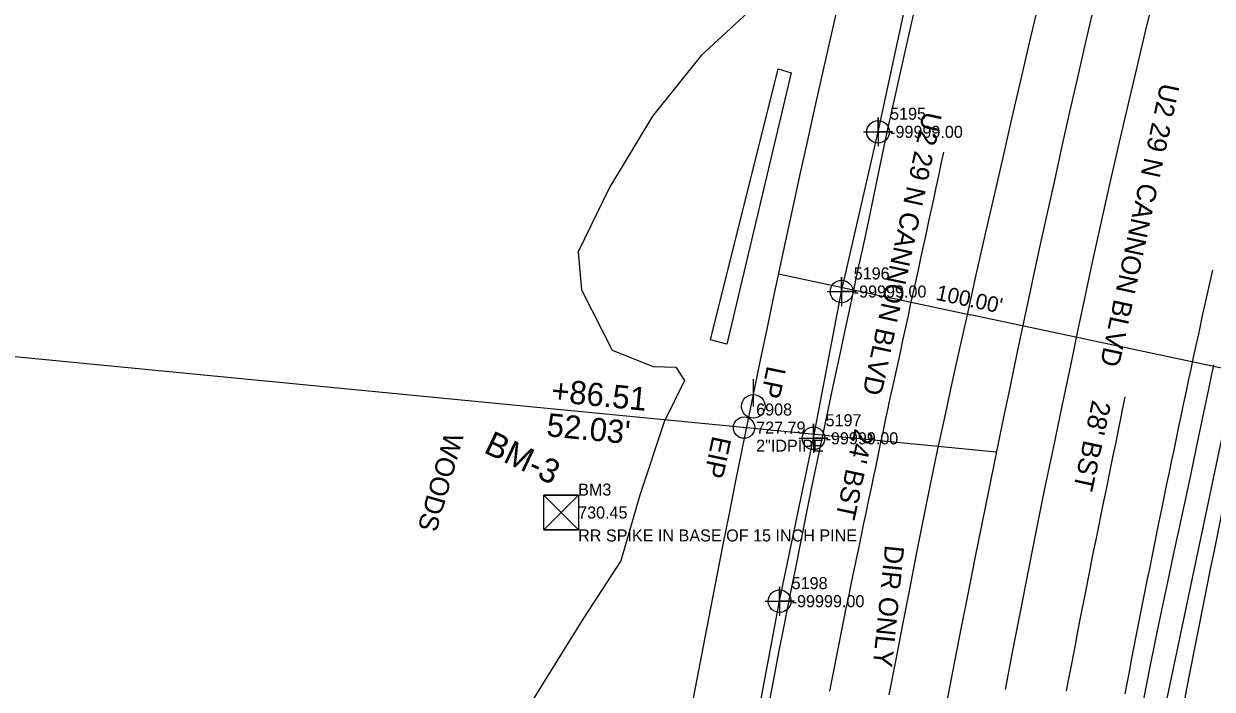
# Model space of a CAD drawing. Extents: x 1516784 to 1522736, y 634838 to 639369.
# Drawn here: x 1520333.6 to 1520579.8, y 638601 to 638738.8 of the extents above; entities that cross this region are included whole.
import ezdxf

# ---------------------------------------------------------------- set-up
doc = ezdxf.new("R2010")
doc.units = 0
for name, color, linetype in [('COGO Default Point Elevation', 7, 'Continuous'), ('COGO Default Point Number', 7, 'Continuous'), ('CTL Bench Mark CELL', 7, 'Continuous'), ('CTL Bench Mark Cogo Comment', 7, 'Continuous'), ('CTL Bench Mark Cogo Elevation', 7, 'Continuous'), ('CTL Bench Mark Cogo Number', 7, 'Continuous'), ('Default', 7, 'Continuous'), ('Exist Environmental Wetland Boundary Text', 7, 'Continuous'), ('Exist Property Iron Pin CELL', 7, 'Continuous'), ('Exist Property Iron Pin Cogo Comment', 7, 'Continuous'), ('Exist Property Iron Pin Cogo Elevation', 7, 'Continuous'), ('Exist Property Iron Pin Cogo Number', 7, 'Continuous'), ('Exist Property Iron Pin Text', 7, 'Continuous'), ('Exist Property Line', 7, 'Continuous'), ('Exist Property Tie Line', 7, 'Continuous'), ('Exist Property Tie Line Text', 7, 'Continuous'), ('Exist Right of Way Line', 7, 'Continuous'), ('Exist Right of Way Width CELL', 7, 'Continuous'), ('Exist Roads EOP Text', 7, 'Continuous'), ('Exist Utilities Gas UG Line SUE LOS B', 7, 'Continuous'), ('Exist Utilities Gas UG Line SUE LOS B Cogo Elevation', 7, 'Continuous'), ('Exist Utilities Gas UG Line SUE LOS B Cogo Number', 7, 'Continuous'), ('Exist Utilities Gas UG Line SUE LOS B Cogo Point CELL', 7, 'Continuous'), ('Exist Utilities Other Pole Text', 7, 'Continuous'), ('Exist Utilities Power Pole CELL', 7, 'Continuous'), ('Exist Utilities Sanitary Sewer UG Line', 7, 'Continuous'), ('Exist Utilities Sanitary Sewer UG Line Invert Elevation', 7, 'Continuous'), ('Exist Vegetation Hedge Row', 7, 'Continuous'), ('Exist Vegetation Woods Line', 7, 'Continuous'), ('Exist Vegetation Woods Line Text', 7, 'Continuous')]:
    doc.layers.add(name, color=color, linetype=linetype)

msp = doc.modelspace()

# ---------------------------------------------------------------- linework, layer by layer
at = {"layer": 'COGO Default Point Elevation'}
for points in [[(1520524.1, 638712.21), (1520523.58, 638709.76), (1520523.05, 638707.32), (1520522.53, 638704.88), (1520522.02, 638702.47), (1520521.48, 638700.03), (1520520.95, 638697.59), (1520520.42, 638695.15), (1520519.89, 638692.7), (1520519.36, 638690.26), (1520518.83, 638687.82), (1520518.3, 638685.38), (1520517.76, 638682.94), (1520517.23, 638680.49), (1520516.7, 638678.05), (1520516.17, 638675.61), (1520515.64, 638673.17), (1520515.11, 638670.73), (1520514.89, 638669.75), (1520514.35, 638667.31), (1520513.82, 638664.87), (1520513.28, 638662.43), (1520512.74, 638659.99), (1520512.62, 638659.47), (1520512.11, 638657.02), (1520511.6, 638654.57), (1520511.09, 638652.13), (1520510.58, 638649.68), (1520510.06, 638647.24), (1520509.55, 638644.79), (1520509.04, 638642.34), (1520508.53, 638639.9), (1520508.02, 638637.45), (1520507.5, 638635), (1520506.99, 638632.56), (1520506.48, 638630.11), (1520505.97, 638627.67), (1520505.87, 638627.21), (1520505.36, 638624.77), (1520504.86, 638622.32), (1520504.35, 638619.87), (1520503.84, 638617.43), (1520503.4, 638615.31), (1520502.91, 638612.86), (1520502.42, 638610.4), (1520501.94, 638607.95), (1520501.45, 638605.5), (1520500.96, 638603.05), (1520500.47, 638600.6)], [(1520561.71, 638600.04), (1520562.19, 638602.49), (1520562.67, 638604.95), (1520563.15, 638607.4), (1520563.63, 638609.85), (1520564.11, 638612.3), (1520564.59, 638614.76), (1520565.07, 638617.21), (1520565.34, 638618.58), (1520565.83, 638621.03), (1520566.32, 638623.48), (1520566.82, 638625.93), (1520567.31, 638628.38), (1520567.8, 638630.83), (1520568.3, 638633.28), (1520568.79, 638635.73), (1520569.3, 638638.25), (1520569.81, 638640.7), (1520570.32, 638643.14), (1520570.83, 638645.59), (1520571.34, 638648.04), (1520571.85, 638650.49), (1520572.36, 638652.93), (1520572.87, 638655.38), (1520573.31, 638657.5), (1520573.83, 638659.94), (1520574.35, 638662.39), (1520574.88, 638664.83), (1520575.4, 638667.28), (1520575.92, 638669.72), (1520576.44, 638672.16), (1520576.97, 638674.61), (1520577.17, 638675.56), (1520577.71, 638678), (1520578.25, 638680.44), (1520578.79, 638682.89), (1520579.33, 638685.33), (1520579.87, 638687.77)], [(1520549.61, 638600.67), (1520550.08, 638603.13), (1520550.55, 638605.58), (1520551.02, 638608.04), (1520551.49, 638610.49), (1520551.96, 638612.95), (1520552.43, 638615.4), (1520552.89, 638617.85), (1520553.14, 638619.15), (1520553.63, 638621.6), (1520554.12, 638624.05), (1520554.61, 638626.5), (1520554.77, 638627.35), (1520555.27, 638629.79), (1520555.77, 638632.24), (1520556.27, 638634.69), (1520556.77, 638637.14), (1520557.27, 638639.59), (1520557.77, 638642.04), (1520558.27, 638644.49), (1520558.77, 638646.94), (1520559.27, 638649.39), (1520559.77, 638651.83), (1520560.27, 638654.28), (1520560.77, 638656.73), (1520561.27, 638659.18), (1520561.75, 638661.53)]]:
    msp.add_lwpolyline(points, dxfattribs=at)
at = {"layer": 'COGO Default Point Number'}
for points in [[(1520536.94, 638600.91), (1520538.57, 638609.36), (1520540.17, 638617.67), (1520541.76, 638625.85), (1520543.37, 638633.93), (1520545.06, 638642.2), (1520546.87, 638650.93), (1520548.69, 638659.6), (1520550.38, 638667.65), (1520551.96, 638675.16), (1520553.43, 638682.22), (1520554.96, 638689.45), (1520556.74, 638697.5), (1520558.63, 638705.85), (1520560.5, 638714), (1520562.34, 638721.91), (1520564.13, 638729.52), (1520565.9, 638736.93), (1520567.67, 638744.22)], [(1520487.72, 638596.57), (1520488.87, 638602.62), (1520490.01, 638608.56), (1520491.15, 638614.39), (1520492.29, 638620.11), (1520493.42, 638625.76), (1520494.54, 638631.38), (1520495.67, 638636.95), (1520496.79, 638642.48), (1520497.93, 638648.01), (1520499.08, 638653.56), (1520500.26, 638659.13), (1520501.46, 638664.72), (1520502.67, 638670.34), (1520503.88, 638675.98), (1520505.1, 638681.64), (1520506.32, 638687.33), (1520507.51, 638692.86), (1520508.61, 638698.05), (1520510.58, 638707.44), (1520512.47, 638716.34), (1520514.51, 638725.58), (1520516.59, 638734.83), (1520518.6, 638743.77)], [(1520543.65, 638742.39), (1520541.86, 638734.86), (1520540.05, 638727.06), (1520538.22, 638719.13), (1520536.38, 638711.09), (1520534.54, 638703.05), (1520532.69, 638695), (1520530.83, 638686.79), (1520528.98, 638678.51), (1520527.29, 638670.93), (1520525.77, 638664.06), (1520524.29, 638657.25), (1520522.82, 638650.4), (1520521.35, 638643.39), (1520519.89, 638636.22), (1520518.45, 638628.98), (1520517.05, 638621.69), (1520515.64, 638614.42), (1520514.23, 638607.16), (1520512.78, 638599.81)], [(1520580.03, 638668.17), (1520578.97, 638663.1), (1520577.89, 638657.91), (1520576.8, 638652.71), (1520574.9, 638643.63), (1520572.85, 638634.12), (1520571.7, 638628.82), (1520570.48, 638623.17), (1520569.25, 638617.37), (1520568.02, 638611.42), (1520566.78, 638605.26), (1520565.54, 638598.93)]]:
    msp.add_lwpolyline(points, dxfattribs=at)
at = {"layer": 'CTL Bench Mark CELL'}
msp.add_line((1520444.93, 638637.58), (1520444.93, 638637.58), dxfattribs=at)
msp.add_lwpolyline([(1520441.33, 638641.16), (1520448.52, 638641.16), (1520448.52, 638633.97), (1520441.33, 638633.97)], close=True, dxfattribs=at)
for points in [[(1520448.52, 638641.16), (1520441.33, 638633.97), (1520444.93, 638637.57), (1520448.52, 638633.97), (1520441.33, 638641.16)], [(1520444.93, 638637.57), (1520448.52, 638641.16), (1520441.33, 638641.16), (1520444.93, 638637.57)], [(1520444.93, 638637.57), (1520441.33, 638633.97), (1520448.52, 638633.97), (1520444.93, 638637.57)]]:
    msp.add_lwpolyline(points, dxfattribs=at)
at = {"layer": 'Exist Environmental Wetland Boundary Text'}
msp.add_arc((1524257.18, 637884.74), 3800, 164.44356, 171.45942, dxfattribs=at)
at = {"layer": 'Exist Property Iron Pin CELL'}
for radius in [2.2, 0.0707]:
    msp.add_circle((1520482.8, 638655.16), radius, dxfattribs=at)
at = {"layer": 'Exist Property Line'}
msp.add_line((1520483.27, 638655.11), (1519625.79, 638738.39), dxfattribs=at)
at = {"layer": 'Exist Property Tie Line'}
msp.add_line((1520535.05, 638650.08), (1520483.27, 638655.11), dxfattribs=at)
at = {"layer": 'Exist Right of Way Line'}
for radius, start, end in [(3851.74, 164.44356, 170.68088), (3751.74, 166.39166, 170.56172)]:
    msp.add_arc((1524257.18, 637884.74), radius, start, end, dxfattribs=at)
at = {"layer": 'Exist Right of Way Width CELL'}
for p in [(1520489.92, 638687.01), (1520587.73, 638666.18)]:
    msp.add_line(p, (1520529.67, 638678.54), dxfattribs=at)
at = {"layer": 'Exist Utilities Gas UG Line SUE LOS B'}
msp.add_lwpolyline([(1520484.57, 638589.44), (1520490.16, 638619.21), (1520497.18, 638652.94), (1520503.01, 638683.34), (1520510.55, 638716.41), (1520516.51, 638743.96), (1520523.17, 638773.3), (1520527.1, 638790.52), (1520535.48, 638821.31), (1520542.61, 638847.6), (1520550.55, 638878.76), (1520560.78, 638917.09), (1520567.88, 638944.36), (1520577.41, 638978.99), (1520586.42, 639012.89), (1520593.91, 639038.74), (1520600.37, 639061.56), (1520608.91, 639091.37), (1520618.01, 639123.14)], dxfattribs=at)
at = {"layer": 'Exist Utilities Gas UG Line SUE LOS B Cogo Point CELL'}
for points in [[(1520507.55, 638716.41), (1520513.55, 638716.41), (1520510.55, 638716.41), (1520510.55, 638719.41), (1520510.55, 638713.41)], [(1520500.01, 638683.34), (1520506.01, 638683.34), (1520503.01, 638683.34), (1520503.01, 638686.34), (1520503.01, 638680.34)], [(1520494.18, 638652.94), (1520500.18, 638652.94), (1520497.18, 638652.94), (1520497.18, 638655.94), (1520497.18, 638649.94)], [(1520487.16, 638619.21), (1520493.16, 638619.21), (1520490.16, 638619.21), (1520490.16, 638622.21), (1520490.16, 638616.21)]]:
    msp.add_lwpolyline(points, dxfattribs=at)
for centre in [(1520510.55, 638716.41), (1520503.01, 638683.34), (1520497.18, 638652.94), (1520490.16, 638619.21)]:
    msp.add_circle(centre, 2.34, dxfattribs=at)
at = {"layer": 'Exist Utilities Power Pole CELL'}
for q in [(1520484.72, 638665.19), (1520484.72, 638659.56)]:
    msp.add_line((1520484.72, 638659.56), q, dxfattribs=at)
msp.add_circle((1520484.72, 638659.56), 2.45, dxfattribs=at)
at = {"layer": 'Exist Utilities Sanitary Sewer UG Line'}
msp.add_line((1520609.95, 638787.64), (1520559.22, 638545.87), dxfattribs=at)
at = {"layer": 'Exist Vegetation Hedge Row'}
msp.add_lwpolyline([(1520492.55, 638728.6), (1520479.23, 638672.43), (1520475.87, 638673.32), (1520489.86, 638729.46), (1520492.55, 638728.6)], dxfattribs=at)
at = {"layer": 'Exist Vegetation Woods Line'}
for points in [[(1520408.25, 638799.55), (1520423.18, 638799.14), (1520435.06, 638796.1), (1520454.4, 638791.49), (1520472.27, 638790.07), (1520481.6, 638781.65), (1520486.91, 638774.26), (1520490.25, 638766.8), (1520489.8, 638760.35), (1520492.5, 638753.27), (1520492.69, 638750.56), (1520483.5, 638741.02), (1520473.9, 638732.2), (1520463.82, 638719.62), (1520454.95, 638704.9), (1520448.42, 638691.59), (1520449.15, 638683.69), (1520455.48, 638671.17), (1520463.95, 638667.78), (1520468.69, 638667.71)], [(1520468.69, 638667.71), (1520470.49, 638664.94), (1520466.27, 638656.36), (1520461.21, 638641.17), (1520457.27, 638627.59), (1520449.55, 638615.72), (1520441.92, 638603.46), (1520435.44, 638593)]]:
    msp.add_lwpolyline(points, dxfattribs=at)

# ---------------------------------------------------------------- texts
at = {"layer": 'CTL Bench Mark Cogo Comment'}
msp.add_text('RR SPIKE IN BASE OF 15 INCH PINE', height=2.5, dxfattribs=at).set_placement((1520448.43, 638631.58))
at = {"layer": 'CTL Bench Mark Cogo Elevation'}
msp.add_text('730.45', height=2.5, dxfattribs=at).set_placement((1520448.43, 638636.33))
at = {"layer": 'CTL Bench Mark Cogo Number'}
msp.add_text('BM3', height=2.5, dxfattribs=at).set_placement((1520448.43, 638641.08))
at = {"layer": 'Default'}
msp.add_text('BM-3', height=5, rotation=334.5784, dxfattribs=at).set_placement((1520428.66, 638650.1))
at = {"layer": 'Exist Property Iron Pin Cogo Comment'}
msp.add_text('2"IDPIPE', height=2.5, dxfattribs=at).set_placement((1520485.3, 638650.16))
at = {"layer": 'Exist Property Iron Pin Cogo Elevation'}
msp.add_text('727.79', height=2.5, dxfattribs=at).set_placement((1520485.3, 638653.91))
at = {"layer": 'Exist Property Iron Pin Cogo Number'}
msp.add_text('6908', height=2.5, dxfattribs=at).set_placement((1520485.3, 638657.66))
at = {"layer": 'Exist Property Iron Pin Text'}
msp.add_text('EIP', height=4, rotation=257.8914, dxfattribs=at).set_placement((1520476.27, 638653.61))
at = {"layer": 'Exist Property Tie Line Text'}
for s, p in [('+86.51', (1520442.71, 638660.54)), ("52.03'", (1520441.75, 638653.4))]:
    msp.add_text(s, height=4.8, rotation=354.453, dxfattribs=at).set_placement(p)
at = {"layer": 'Exist Right of Way Width CELL'}
msp.add_text("100.00'", height=3.2, rotation=347.978, dxfattribs=at).set_placement((1520522.35, 638681.66))
at = {"layer": 'Exist Roads EOP Text'}
for s, rotation, p in [("U2 29 N CANNON BLVD     28' BST", 257.8441, (1520569.09, 638726.68)), ("U2 29 N CANNON BLVD     24' BST", 257.8306, (1520519.89, 638720.77))]:
    msp.add_text(s, height=4, rotation=rotation, dxfattribs=at).set_placement(p)
at = {"layer": 'Exist Utilities Gas UG Line SUE LOS B Cogo Elevation'}
for p in [(1520513.05, 638715.16), (1520505.51, 638682.09), (1520499.68, 638651.69), (1520492.66, 638617.96)]:
    msp.add_text('-99999.00', height=2.5, dxfattribs=at).set_placement(p)
at = {"layer": 'Exist Utilities Gas UG Line SUE LOS B Cogo Number'}
for s, p in [('5195', (1520513.05, 638718.91)), ('5196', (1520505.51, 638685.84)), ('5197', (1520499.68, 638655.44)), ('5198', (1520492.66, 638621.71))]:
    msp.add_text(s, height=2.5, dxfattribs=at).set_placement(p)
at = {"layer": 'Exist Utilities Other Pole Text'}
msp.add_text('LP', height=4, rotation=258.3168, dxfattribs=at).set_placement((1520487.57, 638668.1))
at = {"layer": 'Exist Utilities Sanitary Sewer UG Line Invert Elevation'}
msp.add_text('DIR ONLY', height=4, rotation=264.2065, dxfattribs=at).set_placement((1520512.01, 638630.94))
at = {"layer": 'Exist Vegetation Woods Line Text'}
msp.add_text('WOODS', height=4, rotation=254.0762, dxfattribs=at).set_placement((1520420.88, 638654.39))

doc.saveas('drawing.dxf')
